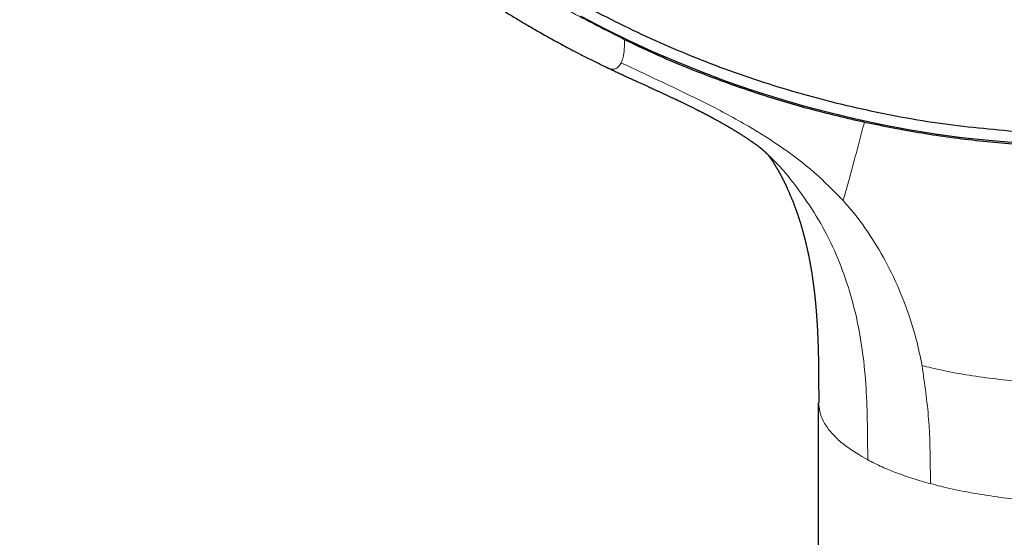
# Model space of a CAD drawing. Header units: millimetres. Extents: x 8 to 436, y 12 to 764.
# Tile 463 of 656: x 185 to 228, y 650 to 673. Entities that reach past the tile are written whole.
import ezdxf

# ---------------------------------------------------------------- set-up
doc = ezdxf.new("R2010")
doc.units = ezdxf.units.MM

msp = doc.modelspace()

# ---------------------------------------------------------------- linework, layer by layer
at = {"color": 7, "linetype": 'Continuous', "lineweight": 30}
msp.add_line((219.748, 532.728), (219.748, 655.903), dxfattribs=at)
at = {"color": 252, "linetype": 'Continuous', "lineweight": 0}
msp.add_line((224.68, 652.33), (224.678, 652.79), dxfattribs=at)
at = {"color": 7, "linetype": 'Continuous', "lineweight": 30, "flags": 128}
msp.add_lwpolyline([(228.434, 667.373), (227.249, 667.476), (226.068, 667.607), (224.89, 667.768), (223.717, 667.957), (222.55, 668.175), (221.39, 668.422), (220.237, 668.697), (219.092, 669.001), (217.955, 669.332), (216.828, 669.691), (215.712, 670.078), (214.607, 670.493), (213.514, 670.934), (212.433, 671.402), (211.366, 671.897), (210.313, 672.417), (209.275, 672.964)], dxfattribs=at)
at = {"color": 7, "linetype": 'Continuous', "lineweight": 30}
for points, knots in [([(228.82, 667.839), (227.618, 667.945), (225.213, 668.158), (221.655, 668.822), (218.163, 669.733), (214.788, 670.9), (211.549, 672.303), (208.463, 673.927), (205.522, 675.774), (202.745, 677.831), (200.147, 680.088), (197.747, 682.528), (195.557, 685.138), (193.592, 687.902), (191.863, 690.802), (190.383, 693.82), (189.158, 696.939), (188.198, 700.138), (187.508, 703.397), (187.093, 706.698), (186.954, 710.019), (187.093, 713.34), (187.508, 716.641), (188.198, 719.901), (189.158, 723.1), (190.383, 726.218), (191.863, 729.236), (193.592, 732.136), (195.557, 734.9), (197.747, 737.51), (200.147, 739.951), (202.745, 742.207), (205.522, 744.265), (208.463, 746.111), (211.549, 747.735), (214.762, 749.127), (218.08, 750.277), (221.484, 751.179), (224.953, 751.828), (228.466, 752.218), (232, 752.349), (235.534, 752.218), (239.047, 751.828), (242.516, 751.179), (245.92, 750.277), (249.238, 749.127), (252.451, 747.735), (255.537, 746.111), (258.478, 744.265), (261.255, 742.207), (263.853, 739.951), (266.253, 737.51), (268.443, 734.9), (270.408, 732.136), (272.137, 729.236), (273.617, 726.218), (274.842, 723.1), (275.802, 719.901), (276.492, 716.641), (276.907, 713.34), (277.046, 710.019), (276.907, 706.698), (276.492, 703.397), (275.802, 700.138), (274.842, 696.939), (273.617, 693.82), (272.137, 690.802), (270.408, 687.902), (268.443, 685.138), (266.253, 682.528), (263.853, 680.088), (261.255, 677.831), (258.478, 675.774), (255.537, 673.927), (252.451, 672.303), (249.212, 670.9), (245.837, 669.733), (242.345, 668.822), (238.787, 668.158), (236.382, 667.945), (235.18, 667.839)], [0, 0, 0, 0, 0.013106, 0.026212, 0.039318, 0.052424, 0.065212, 0.078, 0.090788, 0.103576, 0.116364, 0.129151, 0.141939, 0.154727, 0.167515, 0.180303, 0.193091, 0.205879, 0.218667, 0.231454, 0.244242, 0.25703, 0.269818, 0.282606, 0.295394, 0.308182, 0.32097, 0.333758, 0.346545, 0.359333, 0.372121, 0.384909, 0.397697, 0.410485, 0.423273, 0.436061, 0.448848, 0.461636, 0.474424, 0.487212, 0.5, 0.512788, 0.525576, 0.538364, 0.551152, 0.563939, 0.576727, 0.589515, 0.602303, 0.615091, 0.627879, 0.640667, 0.653455, 0.666242, 0.67903, 0.691818, 0.704606, 0.717394, 0.730182, 0.74297, 0.755758, 0.768546, 0.781333, 0.794121, 0.806909, 0.819697, 0.832485, 0.845273, 0.858061, 0.870849, 0.883636, 0.896424, 0.909212, 0.922, 0.934788, 0.947576, 0.960682, 0.973788, 0.986894, 1, 1, 1, 1]), ([(184.502, 710.809), (184.502, 710.793), (184.502, 710.759), (184.501, 710.704), (184.501, 710.643), (184.501, 710.579), (184.502, 710.511), (184.502, 710.44), (184.502, 710.367), (184.503, 710.297), (184.503, 710.219), (184.504, 710.135), (184.505, 710.046), (184.506, 709.972), (184.507, 709.912), (184.508, 709.866), (184.509, 709.828), (184.51, 709.791), (184.51, 709.751), (184.511, 709.704), (184.513, 709.646), (184.514, 709.576), (184.516, 709.499), (184.518, 709.419), (184.521, 709.34), (184.523, 709.262), (184.526, 709.172), (184.53, 709.07), (184.534, 708.956), (184.539, 708.836), (184.545, 708.707), (184.551, 708.564), (184.559, 708.412), (184.568, 708.251), (184.577, 708.081), (184.587, 707.933), (184.595, 707.812), (184.601, 707.724), (184.606, 707.646), (184.611, 707.577), (184.615, 707.518), (184.619, 707.469), (184.622, 707.429), (184.624, 707.399), (184.626, 707.372), (184.628, 707.344), (184.631, 707.31), (184.634, 707.27), (184.638, 707.223), (184.642, 707.167), (184.648, 707.104), (184.654, 707.033), (184.661, 706.953), (184.668, 706.864), (184.677, 706.765), (184.687, 706.657), (184.698, 706.542), (184.71, 706.42), (184.734, 706.188), (184.771, 705.842), (184.826, 705.382), (184.873, 705.022), (184.908, 704.764), (184.93, 704.611), (184.952, 704.459), (184.974, 704.314), (184.994, 704.179), (185.013, 704.056), (185.029, 703.958), (185.041, 703.881), (185.05, 703.824), (185.059, 703.772), (185.066, 703.726), (185.072, 703.689), (185.077, 703.662), (185.08, 703.644), (185.083, 703.627), (185.086, 703.608), (185.091, 703.579), (185.098, 703.537), (185.107, 703.481), (185.119, 703.414), (185.132, 703.336), (185.148, 703.248), (185.164, 703.154), (185.182, 703.056), (185.2, 702.957), (185.234, 702.772), (185.286, 702.5), (185.37, 702.077), (185.473, 701.587), (185.598, 701.031), (185.72, 700.518), (185.838, 700.052), (185.918, 699.743), (185.971, 699.547), (185.993, 699.465), (186.014, 699.388), (186.033, 699.317), (186.052, 699.249), (186.07, 699.185), (186.087, 699.126), (186.1, 699.078), (186.11, 699.044), (186.116, 699.021), (186.12, 699.006), (186.125, 698.991), (186.13, 698.971), (186.138, 698.943), (186.15, 698.904), (186.163, 698.855), (186.18, 698.798), (186.199, 698.733), (186.221, 698.656), (186.248, 698.565), (186.279, 698.46), (186.313, 698.345), (186.351, 698.222), (186.389, 698.096), (186.45, 697.9), (186.532, 697.641), (186.635, 697.32), (186.739, 697.01), (186.841, 696.711), (186.941, 696.422), (187.041, 696.144), (187.138, 695.876), (187.223, 695.649), (187.294, 695.46), (187.352, 695.308), (187.409, 695.16), (187.465, 695.017), (187.52, 694.878), (187.573, 694.745), (187.625, 694.617), (187.673, 694.498), (187.718, 694.387), (187.76, 694.286), (187.801, 694.188), (187.84, 694.095), (187.876, 694.008), (187.908, 693.933), (187.933, 693.874), (187.953, 693.829), (187.967, 693.795), (187.978, 693.769), (187.988, 693.747), (187.997, 693.725), (188.01, 693.696), (188.025, 693.66), (188.045, 693.616), (188.067, 693.564), (188.093, 693.505), (188.12, 693.442), (188.149, 693.376), (188.179, 693.31), (188.233, 693.188), (188.314, 693.008), (188.423, 692.768), (188.538, 692.521), (188.658, 692.266), (188.784, 692.003), (188.924, 691.718), (189.077, 691.41), (189.244, 691.081), (189.418, 690.745), (189.607, 690.39), (189.81, 690.015), (189.985, 689.701), (190.118, 689.465), (190.206, 689.311), (190.292, 689.161), (190.381, 689.009), (190.47, 688.856), (190.562, 688.702), (190.649, 688.556), (190.731, 688.419), (190.809, 688.291), (190.873, 688.187), (190.922, 688.107), (190.958, 688.049), (190.99, 687.998), (191.017, 687.954), (191.038, 687.92), (191.055, 687.892), (191.071, 687.867), (191.089, 687.838), (191.111, 687.803), (191.137, 687.761), (191.169, 687.711), (191.208, 687.649), (191.254, 687.577), (191.305, 687.497), (191.362, 687.408), (191.424, 687.311), (191.493, 687.205), (191.567, 687.092), (191.646, 686.97), (191.732, 686.841), (191.824, 686.703), (191.922, 686.557), (192.046, 686.374), (192.195, 686.157), (192.367, 685.909), (192.615, 685.558), (192.941, 685.107), (193.349, 684.559), (193.68, 684.129), (193.93, 683.811), (194.096, 683.602), (194.263, 683.395), (194.431, 683.189), (194.597, 682.988), (194.764, 682.788), (194.929, 682.592), (195.092, 682.401), (195.25, 682.219), (195.372, 682.078), (195.461, 681.977), (195.518, 681.912), (195.574, 681.849), (195.629, 681.787), (195.681, 681.729), (195.729, 681.675), (195.771, 681.628), (195.807, 681.588), (195.837, 681.555), (195.86, 681.53), (195.877, 681.511), (195.893, 681.493), (195.912, 681.472), (195.934, 681.448), (195.964, 681.415), (196.002, 681.373), (196.051, 681.319), (196.107, 681.258), (196.171, 681.189), (196.243, 681.111), (196.324, 681.024), (196.412, 680.93), (196.508, 680.827), (196.604, 680.726), (196.699, 680.626), (196.792, 680.529), (196.89, 680.428), (196.992, 680.322), (197.17, 680.14), (197.42, 679.886), (197.744, 679.566), (198.111, 679.209), (198.523, 678.818), (198.98, 678.396), (199.436, 677.985), (199.893, 677.586), (200.348, 677.197), (200.803, 676.82), (201.182, 676.513), (201.483, 676.274), (201.702, 676.102), (201.912, 675.939), (202.113, 675.785), (202.304, 675.64), (202.482, 675.506), (202.649, 675.383), (202.802, 675.27), (202.947, 675.164), (203.084, 675.065), (203.196, 674.984), (203.285, 674.92), (203.354, 674.871), (203.417, 674.826), (203.474, 674.786), (203.522, 674.752), (203.561, 674.724), (203.592, 674.702), (203.617, 674.685), (203.639, 674.67), (203.662, 674.653), (203.689, 674.634), (203.726, 674.609), (203.772, 674.577), (203.83, 674.537), (203.897, 674.49), (203.974, 674.437), (204.061, 674.377), (204.158, 674.311), (204.265, 674.238), (204.382, 674.159), (204.509, 674.074), (204.646, 673.983), (204.793, 673.885), (204.947, 673.784), (205.108, 673.68), (205.275, 673.572), (205.451, 673.46), (205.636, 673.343), (205.831, 673.221), (206.036, 673.094), (206.25, 672.963), (206.477, 672.826), (206.719, 672.681), (206.975, 672.531), (207.242, 672.376), (207.519, 672.217), (207.809, 672.054), (208.109, 671.888), (208.421, 671.718), (208.744, 671.546), (209.079, 671.37), (209.426, 671.191), (209.784, 671.011), (210.119, 670.845), (210.334, 670.741), (210.426, 670.697)], [0, 0, 0, 0, 0.000894, 0.001956, 0.003195, 0.004397, 0.005735, 0.007208, 0.008683, 0.010087, 0.01142, 0.013371, 0.015146, 0.016745, 0.01782, 0.018734, 0.019488, 0.020154, 0.020952, 0.021897, 0.022989, 0.024447, 0.026067, 0.027679, 0.029265, 0.030824, 0.032356, 0.034708, 0.036995, 0.039236, 0.04192, 0.044789, 0.047842, 0.05108, 0.054503, 0.05811, 0.060052, 0.061825, 0.063405, 0.064791, 0.065984, 0.066967, 0.067763, 0.068373, 0.068811, 0.069406, 0.070057, 0.070861, 0.071822, 0.072941, 0.074216, 0.075649, 0.07724, 0.079074, 0.081082, 0.083262, 0.085614, 0.088108, 0.09063, 0.099764, 0.109103, 0.118645, 0.121741, 0.124858, 0.127995, 0.130996, 0.133746, 0.136246, 0.138495, 0.139756, 0.140921, 0.141992, 0.142965, 0.143764, 0.144245, 0.144597, 0.144898, 0.145281, 0.145748, 0.146682, 0.147835, 0.149208, 0.1508, 0.152612, 0.154589, 0.156612, 0.158641, 0.160676, 0.167996, 0.175394, 0.186756, 0.19827, 0.209853, 0.218584, 0.22735, 0.229108, 0.230852, 0.232473, 0.233949, 0.235279, 0.236737, 0.237967, 0.23897, 0.239745, 0.240131, 0.240419, 0.240654, 0.241061, 0.24167, 0.242449, 0.243507, 0.244715, 0.246073, 0.247582, 0.249574, 0.251778, 0.254196, 0.256825, 0.259519, 0.262184, 0.269177, 0.275959, 0.282529, 0.288887, 0.295034, 0.30097, 0.306694, 0.312207, 0.315564, 0.318838, 0.322028, 0.325127, 0.328076, 0.331024, 0.333787, 0.336365, 0.338758, 0.340966, 0.34299, 0.345137, 0.347028, 0.348662, 0.350039, 0.3509, 0.351617, 0.352233, 0.352585, 0.353058, 0.353689, 0.354479, 0.355447, 0.35658, 0.357878, 0.359297, 0.360737, 0.362194, 0.363667, 0.368759, 0.374039, 0.379506, 0.385161, 0.391003, 0.397004, 0.40423, 0.411621, 0.419176, 0.426896, 0.435738, 0.444787, 0.448398, 0.451974, 0.455417, 0.458725, 0.462487, 0.466059, 0.46944, 0.472631, 0.47563, 0.478439, 0.479885, 0.48127, 0.482489, 0.483499, 0.484334, 0.484938, 0.48541, 0.486126, 0.486958, 0.487929, 0.489041, 0.490547, 0.492251, 0.494154, 0.496255, 0.498555, 0.501053, 0.50375, 0.506645, 0.509739, 0.513031, 0.516521, 0.52021, 0.526226, 0.532237, 0.538238, 0.551838, 0.565383, 0.578876, 0.584161, 0.589439, 0.594708, 0.599969, 0.605183, 0.610223, 0.615407, 0.620382, 0.625146, 0.6297, 0.631431, 0.63313, 0.634797, 0.636431, 0.638027, 0.639468, 0.640704, 0.641737, 0.642653, 0.643313, 0.643766, 0.644211, 0.644739, 0.645386, 0.646152, 0.647365, 0.648791, 0.650431, 0.652285, 0.654391, 0.656719, 0.659269, 0.66204, 0.665032, 0.667538, 0.670181, 0.672961, 0.675877, 0.678914, 0.687963, 0.69693, 0.705815, 0.718193, 0.73041, 0.742464, 0.754357, 0.766088, 0.777658, 0.789065, 0.79476, 0.800203, 0.805394, 0.810334, 0.815022, 0.819459, 0.823412, 0.827141, 0.830646, 0.833928, 0.836987, 0.838722, 0.840376, 0.841915, 0.843269, 0.844435, 0.845413, 0.846059, 0.846641, 0.847166, 0.847657, 0.848291, 0.849103, 0.850242, 0.85161, 0.853209, 0.855036, 0.857094, 0.859381, 0.861899, 0.864645, 0.867622, 0.870828, 0.874264, 0.87793, 0.881588, 0.88545, 0.889515, 0.893783, 0.898255, 0.90293, 0.907808, 0.91289, 0.918431, 0.924195, 0.930183, 0.936393, 0.942827, 0.949483, 0.956363, 0.963465, 0.97079, 0.978339, 0.98611, 0.994104, 1, 1, 1, 1]), ([(211.189, 671.931), (211.748, 671.669), (212.865, 671.144), (214.779, 670.36), (216.928, 669.588), (219.322, 668.862), (220.951, 668.484), (221.766, 668.294)], [0, 0, 0, 0, 0.165872, 0.331913, 0.554474, 0.776941, 1, 1, 1, 1]), ([(210.435, 670.692), (210.507, 670.658), (210.646, 670.592), (210.85, 670.496), (211.044, 670.406), (211.229, 670.32), (211.403, 670.24), (211.567, 670.165), (211.721, 670.094), (211.867, 670.028), (212.004, 669.965), (212.132, 669.906), (212.25, 669.853), (212.356, 669.804), (212.451, 669.761), (212.531, 669.724), (212.598, 669.693), (212.655, 669.667), (212.709, 669.642), (212.765, 669.616), (212.824, 669.589), (212.886, 669.56), (212.952, 669.53), (213.015, 669.501), (213.076, 669.472), (213.135, 669.445), (213.196, 669.416), (213.257, 669.388), (213.312, 669.362), (213.358, 669.34), (213.396, 669.322), (213.428, 669.307), (213.455, 669.294), (213.477, 669.284), (213.496, 669.275), (213.518, 669.264), (213.547, 669.25), (213.585, 669.232), (213.628, 669.212), (213.673, 669.19), (213.741, 669.158), (213.83, 669.115), (213.944, 669.059), (214.038, 669.013), (214.112, 668.977), (214.165, 668.95), (214.22, 668.923), (214.274, 668.896), (214.325, 668.87), (214.37, 668.848), (214.403, 668.831), (214.425, 668.82), (214.438, 668.813), (214.449, 668.808), (214.46, 668.802), (214.475, 668.795), (214.499, 668.783), (214.53, 668.767), (214.565, 668.749), (214.599, 668.731), (214.636, 668.712), (214.675, 668.692), (214.713, 668.672), (214.745, 668.655), (214.771, 668.642), (214.794, 668.63), (214.82, 668.616), (214.851, 668.6), (214.884, 668.582), (214.917, 668.565), (214.95, 668.547), (214.982, 668.53), (215.011, 668.515), (215.036, 668.501), (215.058, 668.489), (215.077, 668.479), (215.098, 668.468), (215.143, 668.443), (215.21, 668.407), (215.293, 668.361), (215.375, 668.315), (215.456, 668.27), (215.528, 668.229), (215.584, 668.197), (215.625, 668.173), (215.664, 668.151), (215.699, 668.131), (215.734, 668.11), (215.77, 668.089), (215.807, 668.067), (215.845, 668.045), (215.881, 668.023), (215.916, 668.002), (215.952, 667.98), (215.992, 667.957), (216.035, 667.93), (216.076, 667.905), (216.112, 667.883), (216.14, 667.865), (216.165, 667.85), (216.187, 667.836), (216.211, 667.821), (216.237, 667.805), (216.266, 667.787), (216.307, 667.76), (216.358, 667.727), (216.417, 667.689), (216.475, 667.652), (216.531, 667.615), (216.575, 667.586), (216.608, 667.564), (216.631, 667.548), (216.657, 667.53), (216.682, 667.514), (216.71, 667.494), (216.743, 667.472), (216.775, 667.45), (216.805, 667.429), (216.832, 667.41), (216.858, 667.392), (216.886, 667.372), (216.916, 667.351), (216.945, 667.331), (216.974, 667.309), (217.003, 667.289), (217.033, 667.267), (217.055, 667.251), (217.072, 667.238), (217.083, 667.23), (217.095, 667.221), (217.108, 667.211), (217.122, 667.202), (217.133, 667.193), (217.141, 667.187), (217.149, 667.181), (217.158, 667.174), (217.163, 667.17), (217.163, 667.17), (217.163, 667.171), (217.165, 667.169), (217.169, 667.166), (217.176, 667.161), (217.183, 667.154), (217.192, 667.147), (217.202, 667.139), (217.211, 667.131), (217.22, 667.124), (217.228, 667.117), (217.237, 667.11), (217.244, 667.103), (217.251, 667.097), (217.257, 667.092), (217.263, 667.086), (217.269, 667.081), (217.279, 667.073), (217.28, 667.072), (217.282, 667.07), (217.287, 667.066), (217.293, 667.06), (217.301, 667.053), (217.308, 667.047), (217.315, 667.04), (217.323, 667.033), (217.329, 667.027), (217.335, 667.022), (217.341, 667.016), (217.348, 667.01), (217.354, 667.005), (217.359, 667), (217.364, 666.995), (217.37, 666.989), (217.377, 666.983), (217.383, 666.977), (217.389, 666.972), (217.396, 666.966), (217.403, 666.958), (217.412, 666.951), (217.42, 666.943), (217.43, 666.933), (217.44, 666.923), (217.449, 666.915), (217.459, 666.906), (217.469, 666.896), (217.48, 666.885), (217.493, 666.872), (217.504, 666.861), (217.515, 666.85), (217.524, 666.841), (217.534, 666.831), (217.541, 666.824), (217.544, 666.821)], [0, 0, 0, 0, 0.022827, 0.044581, 0.065259, 0.084863, 0.103392, 0.120845, 0.137222, 0.152524, 0.167399, 0.181094, 0.193607, 0.204938, 0.215087, 0.224054, 0.230763, 0.236616, 0.242278, 0.248278, 0.254617, 0.261295, 0.268312, 0.275669, 0.281798, 0.288144, 0.294707, 0.301484, 0.307877, 0.312558, 0.316653, 0.320161, 0.32309, 0.325428, 0.327189, 0.329366, 0.332578, 0.336741, 0.341657, 0.346648, 0.351673, 0.363778, 0.376137, 0.389111, 0.394877, 0.400768, 0.406782, 0.41292, 0.418866, 0.423898, 0.427989, 0.429723, 0.431208, 0.432446, 0.433462, 0.435007, 0.437424, 0.441363, 0.445499, 0.449336, 0.452876, 0.457978, 0.462317, 0.465937, 0.468842, 0.470911, 0.473884, 0.477685, 0.481525, 0.48519, 0.489074, 0.492741, 0.496123, 0.499056, 0.501533, 0.503553, 0.505687, 0.508552, 0.519114, 0.529018, 0.5374, 0.547742, 0.557603, 0.562698, 0.567604, 0.572241, 0.576457, 0.580287, 0.58486, 0.589417, 0.593738, 0.598421, 0.602413, 0.606698, 0.61155, 0.616768, 0.622585, 0.626805, 0.630171, 0.632973, 0.635767, 0.638643, 0.641902, 0.645485, 0.649259, 0.657399, 0.665031, 0.671761, 0.679395, 0.686694, 0.68913, 0.692337, 0.6961, 0.699258, 0.702288, 0.707445, 0.712366, 0.71579, 0.719751, 0.723307, 0.727022, 0.731552, 0.73571, 0.740157, 0.744376, 0.748992, 0.753864, 0.755728, 0.757444, 0.75942, 0.762121, 0.765101, 0.767066, 0.768819, 0.771099, 0.773866, 0.777713, 0.781339, 0.79165, 0.80203, 0.812487, 0.822728, 0.832508, 0.842129, 0.851791, 0.858408, 0.865126, 0.871456, 0.877103, 0.882697, 0.885808, 0.889491, 0.893308, 0.8969, 0.898841, 0.900849, 0.902749, 0.904612, 0.907031, 0.911205, 0.914296, 0.917535, 0.920755, 0.923552, 0.925622, 0.928076, 0.930948, 0.933316, 0.934924, 0.936681, 0.939282, 0.941927, 0.944185, 0.946218, 0.948118, 0.951413, 0.954598, 0.957466, 0.961462, 0.964509, 0.966907, 0.970879, 0.974362, 0.977619, 0.982422, 0.987369, 0.989547, 0.991991, 0.995429, 1, 1, 1, 1]), ([(221.766, 668.294), (222.611, 668.125), (224.297, 667.787), (226.856, 667.45), (229.425, 667.241), (232, 667.173), (234.575, 667.241), (237.144, 667.45), (239.703, 667.787), (241.389, 668.125), (242.234, 668.294)], [0, 0, 0, 0, 0.125524, 0.250559, 0.37525, 0.5, 0.624742, 0.749434, 0.874481, 1, 1, 1, 1]), ([(217.499, 666.865), (217.5, 666.865), (217.501, 666.863), (217.504, 666.86), (217.507, 666.856), (217.511, 666.85), (217.516, 666.844), (217.52, 666.838), (217.525, 666.832), (217.53, 666.826), (217.534, 666.82), (217.538, 666.815), (217.54, 666.812), (217.544, 666.807), (217.547, 666.802), (217.551, 666.797), (217.554, 666.793), (217.557, 666.789), (217.56, 666.785), (217.564, 666.78), (217.568, 666.775), (217.571, 666.77), (217.575, 666.765), (217.578, 666.76), (217.582, 666.755), (217.586, 666.749), (217.59, 666.744), (217.593, 666.74), (217.596, 666.736), (217.599, 666.732), (217.602, 666.726), (217.607, 666.719), (217.613, 666.712), (217.618, 666.704), (217.622, 666.698), (217.626, 666.693), (217.63, 666.687), (217.635, 666.68), (217.64, 666.673), (217.644, 666.667), (217.649, 666.66), (217.654, 666.651), (217.66, 666.643), (217.665, 666.635), (217.671, 666.627), (217.676, 666.619), (217.682, 666.611), (217.686, 666.605), (217.689, 666.6), (217.693, 666.594), (217.697, 666.588), (217.703, 666.579), (217.709, 666.57), (217.715, 666.561), (217.72, 666.553), (217.726, 666.544), (217.732, 666.535), (217.738, 666.526), (217.743, 666.518), (217.747, 666.512), (217.751, 666.505), (217.758, 666.495), (217.764, 666.484), (217.77, 666.475), (217.775, 666.467), (217.779, 666.461), (217.784, 666.453), (217.789, 666.445), (217.795, 666.436), (217.8, 666.428), (217.805, 666.42), (217.81, 666.411), (217.816, 666.402), (217.82, 666.395), (217.825, 666.388), (217.829, 666.38), (217.835, 666.371), (217.842, 666.359), (217.852, 666.343), (217.867, 666.319), (217.883, 666.292), (217.899, 666.264), (217.914, 666.238), (217.931, 666.21), (217.948, 666.181), (217.963, 666.155), (217.974, 666.135), (217.983, 666.119), (217.992, 666.103), (218.001, 666.087), (218.009, 666.072), (218.018, 666.056), (218.028, 666.038), (218.038, 666.02), (218.046, 666.005), (218.053, 665.992), (218.06, 665.979), (218.068, 665.965), (218.075, 665.952), (218.082, 665.938), (218.09, 665.924), (218.098, 665.908), (218.11, 665.886), (218.123, 665.861), (218.138, 665.831), (218.153, 665.802), (218.17, 665.77), (218.186, 665.738), (218.201, 665.708), (218.214, 665.683), (218.225, 665.661), (218.235, 665.639), (218.246, 665.616), (218.259, 665.59), (218.272, 665.563), (218.286, 665.535), (218.299, 665.507), (218.313, 665.479), (218.327, 665.449), (218.34, 665.419), (218.354, 665.39), (218.366, 665.363), (218.384, 665.324), (218.404, 665.279), (218.429, 665.223), (218.454, 665.166), (218.482, 665.101), (218.52, 665.011), (218.566, 664.898), (218.62, 664.762), (218.674, 664.623), (218.728, 664.478), (218.768, 664.365), (218.795, 664.286), (218.81, 664.243), (218.824, 664.202), (218.836, 664.167), (218.845, 664.138), (218.854, 664.111), (218.863, 664.083), (218.872, 664.058), (218.88, 664.033), (218.889, 664.005), (218.899, 663.974), (218.91, 663.94), (218.92, 663.908), (218.93, 663.874), (218.942, 663.837), (218.955, 663.791), (218.972, 663.737), (218.989, 663.68), (219.006, 663.62), (219.023, 663.56), (219.04, 663.502), (219.055, 663.449), (219.066, 663.406), (219.077, 663.367), (219.086, 663.332), (219.096, 663.296), (219.104, 663.265), (219.111, 663.237), (219.119, 663.209), (219.126, 663.181), (219.133, 663.152), (219.141, 663.123), (219.147, 663.096), (219.154, 663.068), (219.162, 663.038), (219.169, 663.008), (219.178, 662.972), (219.187, 662.932), (219.198, 662.885), (219.21, 662.838), (219.222, 662.783), (219.235, 662.727), (219.248, 662.667), (219.26, 662.613), (219.271, 662.564), (219.279, 662.523), (219.288, 662.483), (219.296, 662.443), (219.304, 662.403), (219.312, 662.364), (219.32, 662.326), (219.327, 662.287), (219.336, 662.245), (219.344, 662.202), (219.351, 662.163), (219.358, 662.128), (219.363, 662.098), (219.369, 662.066), (219.376, 662.029), (219.384, 661.983), (219.393, 661.933), (219.402, 661.881), (219.41, 661.831), (219.42, 661.775), (219.43, 661.715), (219.44, 661.649), (219.451, 661.582), (219.461, 661.513), (219.472, 661.441), (219.483, 661.368), (219.492, 661.302), (219.502, 661.232), (219.512, 661.156), (219.522, 661.083), (219.529, 661.024), (219.534, 660.984), (219.538, 660.948), (219.542, 660.919), (219.545, 660.893), (219.548, 660.866), (219.552, 660.834), (219.556, 660.798), (219.561, 660.757), (219.566, 660.713), (219.57, 660.674), (219.574, 660.642), (219.576, 660.62), (219.578, 660.6), (219.581, 660.58), (219.583, 660.556), (219.586, 660.529), (219.589, 660.499), (219.592, 660.466), (219.596, 660.431), (219.6, 660.393), (219.604, 660.353), (219.607, 660.315), (219.61, 660.281), (219.613, 660.251), (219.616, 660.222), (219.619, 660.186), (219.623, 660.142), (219.627, 660.092), (219.632, 660.036), (219.637, 659.975), (219.641, 659.923), (219.644, 659.886), (219.646, 659.865), (219.647, 659.846), (219.649, 659.828), (219.65, 659.806), (219.652, 659.781), (219.655, 659.745), (219.658, 659.697), (219.662, 659.637), (219.666, 659.581), (219.67, 659.531), (219.672, 659.492), (219.674, 659.461), (219.676, 659.433), (219.678, 659.401), (219.68, 659.36), (219.683, 659.308), (219.687, 659.249), (219.69, 659.188), (219.693, 659.129), (219.696, 659.074), (219.698, 659.026), (219.7, 658.986), (219.701, 658.956), (219.703, 658.927), (219.704, 658.892), (219.706, 658.848), (219.708, 658.798), (219.71, 658.747), (219.713, 658.69), (219.715, 658.628), (219.717, 658.559), (219.72, 658.487), (219.722, 658.423), (219.724, 658.37), (219.725, 658.333), (219.726, 658.301), (219.726, 658.276), (219.727, 658.255), (219.728, 658.231), (219.728, 658.198), (219.73, 658.156), (219.731, 658.106), (219.732, 658.054), (219.734, 657.985), (219.735, 657.903), (219.737, 657.803), (219.739, 657.703), (219.74, 657.605), (219.742, 657.526), (219.742, 657.465), (219.743, 657.419), (219.743, 657.379), (219.744, 657.344), (219.744, 657.312), (219.744, 657.28), (219.745, 657.242), (219.745, 657.193), (219.746, 657.132), (219.746, 657.06), (219.747, 656.977), (219.747, 656.886), (219.748, 656.789), (219.748, 656.687), (219.748, 656.565), (219.749, 656.422), (219.749, 656.257), (219.749, 656.082), (219.749, 655.962), (219.749, 655.9)], [0, 0, 0, 0, 0.001378, 0.003216, 0.005603, 0.008466, 0.012069, 0.014903, 0.017236, 0.020669, 0.023862, 0.025425, 0.026765, 0.028549, 0.030861, 0.032907, 0.034513, 0.03589, 0.037255, 0.039264, 0.041566, 0.043416, 0.044901, 0.046436, 0.04823, 0.050394, 0.05221, 0.053547, 0.054739, 0.056103, 0.057697, 0.059753, 0.062503, 0.064796, 0.066551, 0.067969, 0.069545, 0.071698, 0.073756, 0.075229, 0.077015, 0.079345, 0.081818, 0.083806, 0.085407, 0.087675, 0.08998, 0.091222, 0.092332, 0.093623, 0.09515, 0.097096, 0.099437, 0.101473, 0.103169, 0.105095, 0.107317, 0.109495, 0.11085, 0.111936, 0.113466, 0.115587, 0.118018, 0.119896, 0.121388, 0.122552, 0.123873, 0.125729, 0.127571, 0.128897, 0.130193, 0.131997, 0.133857, 0.135187, 0.136266, 0.137673, 0.139415, 0.141504, 0.143766, 0.148165, 0.153986, 0.157554, 0.162092, 0.166303, 0.171169, 0.175786, 0.178173, 0.180237, 0.182762, 0.185424, 0.187144, 0.189255, 0.192298, 0.194978, 0.196766, 0.198455, 0.200508, 0.202374, 0.203957, 0.205819, 0.207987, 0.209723, 0.212302, 0.216446, 0.219816, 0.223654, 0.227536, 0.232032, 0.235471, 0.238752, 0.241217, 0.24334, 0.246642, 0.249289, 0.252595, 0.256062, 0.259202, 0.262282, 0.265752, 0.269404, 0.272249, 0.275384, 0.27855, 0.284853, 0.290329, 0.296411, 0.303039, 0.310607, 0.324268, 0.337252, 0.350885, 0.36455, 0.378225, 0.382152, 0.385894, 0.389914, 0.393207, 0.395383, 0.397753, 0.400334, 0.402715, 0.404469, 0.406931, 0.410172, 0.412616, 0.4158, 0.418538, 0.421261, 0.425556, 0.430155, 0.435205, 0.440059, 0.445367, 0.45037, 0.454481, 0.458725, 0.460909, 0.464292, 0.467307, 0.469664, 0.471945, 0.474229, 0.476409, 0.478779, 0.481393, 0.48337, 0.485477, 0.488104, 0.490452, 0.492786, 0.496697, 0.500089, 0.503956, 0.507972, 0.513175, 0.517195, 0.522196, 0.525834, 0.528744, 0.531844, 0.535008, 0.538134, 0.541167, 0.544042, 0.546899, 0.550218, 0.55368, 0.556721, 0.559316, 0.561535, 0.563689, 0.566534, 0.570101, 0.573987, 0.577911, 0.58183, 0.585391, 0.590451, 0.595331, 0.60025, 0.605294, 0.610687, 0.616189, 0.621387, 0.625463, 0.631592, 0.63818, 0.641386, 0.644418, 0.64701, 0.649131, 0.650797, 0.652683, 0.654977, 0.657689, 0.66065, 0.663857, 0.667103, 0.669188, 0.670739, 0.671968, 0.673418, 0.675114, 0.677056, 0.67924, 0.681577, 0.68416, 0.686878, 0.689733, 0.692686, 0.695158, 0.696961, 0.699004, 0.701538, 0.704637, 0.708244, 0.712255, 0.71667, 0.721242, 0.723224, 0.724679, 0.72579, 0.727092, 0.728621, 0.730376, 0.732357, 0.736406, 0.740596, 0.744904, 0.748272, 0.751153, 0.753228, 0.754882, 0.757117, 0.759984, 0.76347, 0.76803, 0.772372, 0.776494, 0.780398, 0.783911, 0.786664, 0.788643, 0.790307, 0.792719, 0.795894, 0.799616, 0.803218, 0.806652, 0.811491, 0.816135, 0.821132, 0.82652, 0.829483, 0.83215, 0.834344, 0.836065, 0.837328, 0.838807, 0.841084, 0.844055, 0.847674, 0.851376, 0.854997, 0.86187, 0.868426, 0.875819, 0.882676, 0.888698, 0.892249, 0.895414, 0.898192, 0.900602, 0.902658, 0.904734, 0.907356, 0.910528, 0.914829, 0.919848, 0.925587, 0.931935, 0.93864, 0.945692, 0.953092, 0.963834, 0.975232, 0.987288, 1, 1, 1, 1])]:
    msp.add_open_spline(points, degree=3, knots=knots, dxfattribs=at)
at = {"color": 252, "linetype": 'Continuous', "lineweight": 0}
for points, knots in [([(211.189, 671.931), (210.361, 672.35), (208.701, 673.189), (206.322, 674.629), (204.035, 676.192), (201.862, 677.885), (199.769, 679.733), (197.771, 681.738), (195.882, 683.903), (194.145, 686.183), (192.568, 688.563), (191.163, 691.031), (189.935, 693.578), (188.887, 696.194), (188.023, 698.874), (187.346, 701.605), (186.862, 704.371), (186.558, 707.157), (186.52, 709.02), (186.501, 709.951)], [0, 0, 0, 0, 0.056574, 0.113415, 0.17016, 0.226689, 0.283221, 0.342868, 0.402514, 0.462416, 0.522329, 0.581975, 0.64161, 0.701258, 0.760904, 0.820805, 0.880718, 0.940364, 1, 1, 1, 1]), ([(211.035, 670.914), (211.066, 670.99), (211.137, 671.167), (211.176, 671.522), (211.185, 671.795), (211.19, 671.932)], [0, 0, 0, 0, 0.2740711, 0.6367244, 1, 1, 1, 1]), ([(210.432, 670.709), (210.461, 670.69), (210.589, 670.609), (210.767, 670.623), (210.937, 670.746), (211.003, 670.858), (211.035, 670.914)], [0, 0, 0, 0, 0.127001, 0.562764, 0.781097, 1, 1, 1, 1]), ([(220.821, 664.841), (220.409, 665.26), (219.585, 666.098), (218.172, 667.168), (216.592, 668.173), (214.838, 669.111), (212.945, 670.014), (211.672, 670.614), (211.035, 670.914)], [0, 0, 0, 0, 0.155533, 0.310876, 0.466096, 0.644211, 0.822196, 1, 1, 1, 1]), ([(220.837, 664.874), (220.903, 665.096), (221.044, 665.58), (221.274, 666.426), (221.519, 667.35), (221.683, 667.98), (221.766, 668.294)], [0, 0, 0, 0, 0.2207139, 0.4803751, 0.7402093, 1, 1, 1, 1]), ([(217.531, 666.827), (217.551, 666.81), (218.074, 666.341), (218.824, 665.392), (219.768, 663.996), (220.466, 662.634), (221.022, 661.191), (221.434, 659.683), (221.707, 658.13), (221.857, 656.551), (221.903, 654.963), (221.911, 653.903), (221.915, 653.374)], [0, 0, 0, 0, 0.005511, 0.147529, 0.254079, 0.360609, 0.467145, 0.573694, 0.680232, 0.786816, 0.893401, 1, 1, 1, 1]), ([(220.821, 664.841), (220.994, 664.643), (221.502, 664.064), (222.233, 662.997), (222.982, 661.646), (223.597, 660.214), (224.042, 658.837), (224.23, 657.926), (224.311, 657.535)], [0, 0, 0, 0, 0.098274, 0.287868, 0.477619, 0.667482, 0.857274, 1, 1, 1, 1]), ([(224.678, 652.79), (224.669, 653.588), (224.65, 655.183), (224.424, 656.751), (224.311, 657.535)], [0, 0, 0, 0, 0.499977, 1, 1, 1, 1]), ([(224.332, 657.54), (224.46, 657.508), (224.93, 657.387), (225.8, 657.206), (226.965, 657.02), (228.183, 656.882), (229.437, 656.787), (230.712, 656.733), (231.998, 656.715), (233.284, 656.732), (234.559, 656.787), (235.812, 656.883), (237.03, 657.023), (238.195, 657.208), (239.066, 657.389), (239.537, 657.509), (239.665, 657.542)], [0, 0, 0, 0, 0.029322, 0.107812, 0.186253, 0.264511, 0.342823, 0.421337, 0.499998, 0.578609, 0.657054, 0.735384, 0.813727, 0.892247, 0.970764, 1, 1, 1, 1]), ([(219.748, 655.903), (219.766, 655.722), (219.8, 655.371), (220.061, 654.874), (220.439, 654.421), (221.005, 653.919), (221.567, 653.587), (221.912, 653.383)], [0, 0, 0, 0, 0.204367, 0.395561, 0.573592, 0.738467, 1, 1, 1, 1]), ([(221.912, 653.383), (222.118, 653.276), (222.507, 653.075), (222.963, 652.895), (223.177, 652.81)], [0, 0, 0, 0, 0.53006, 1, 1, 1, 1]), ([(223.177, 652.81), (223.414, 652.724), (223.886, 652.553), (224.416, 652.404), (224.678, 652.33)], [0, 0, 0, 0, 0.503981, 1, 1, 1, 1]), ([(239.32, 652.331), (239.167, 652.291), (238.676, 652.163), (237.799, 651.973), (236.677, 651.78), (235.523, 651.631), (234.306, 651.519), (233.276, 651.465), (232.604, 651.45), (232.337, 651.446), (232.224, 651.445), (232.111, 651.445), (232.036, 651.445), (231.999, 651.445), (231.87, 651.445), (231.611, 651.446), (231.222, 651.453), (230.831, 651.465), (230.44, 651.482), (230.048, 651.503), (229.392, 651.547), (228.475, 651.631), (227.321, 651.78), (226.199, 651.973), (225.322, 652.162), (224.831, 652.291), (224.678, 652.33)], [0, 0, 0, 0, 0.03661, 0.117458, 0.196751, 0.274567, 0.350989, 0.435025, 0.471531, 0.478669, 0.485796, 0.492913, 0.500019, 0.500021, 0.500038, 0.52452, 0.549154, 0.57392, 0.598821, 0.62386, 0.649042, 0.725477, 0.803307, 0.882615, 0.963479, 1, 1, 1, 1])]:
    msp.add_open_spline(points, degree=3, knots=knots, dxfattribs=at)

doc.saveas('drawing.dxf')
